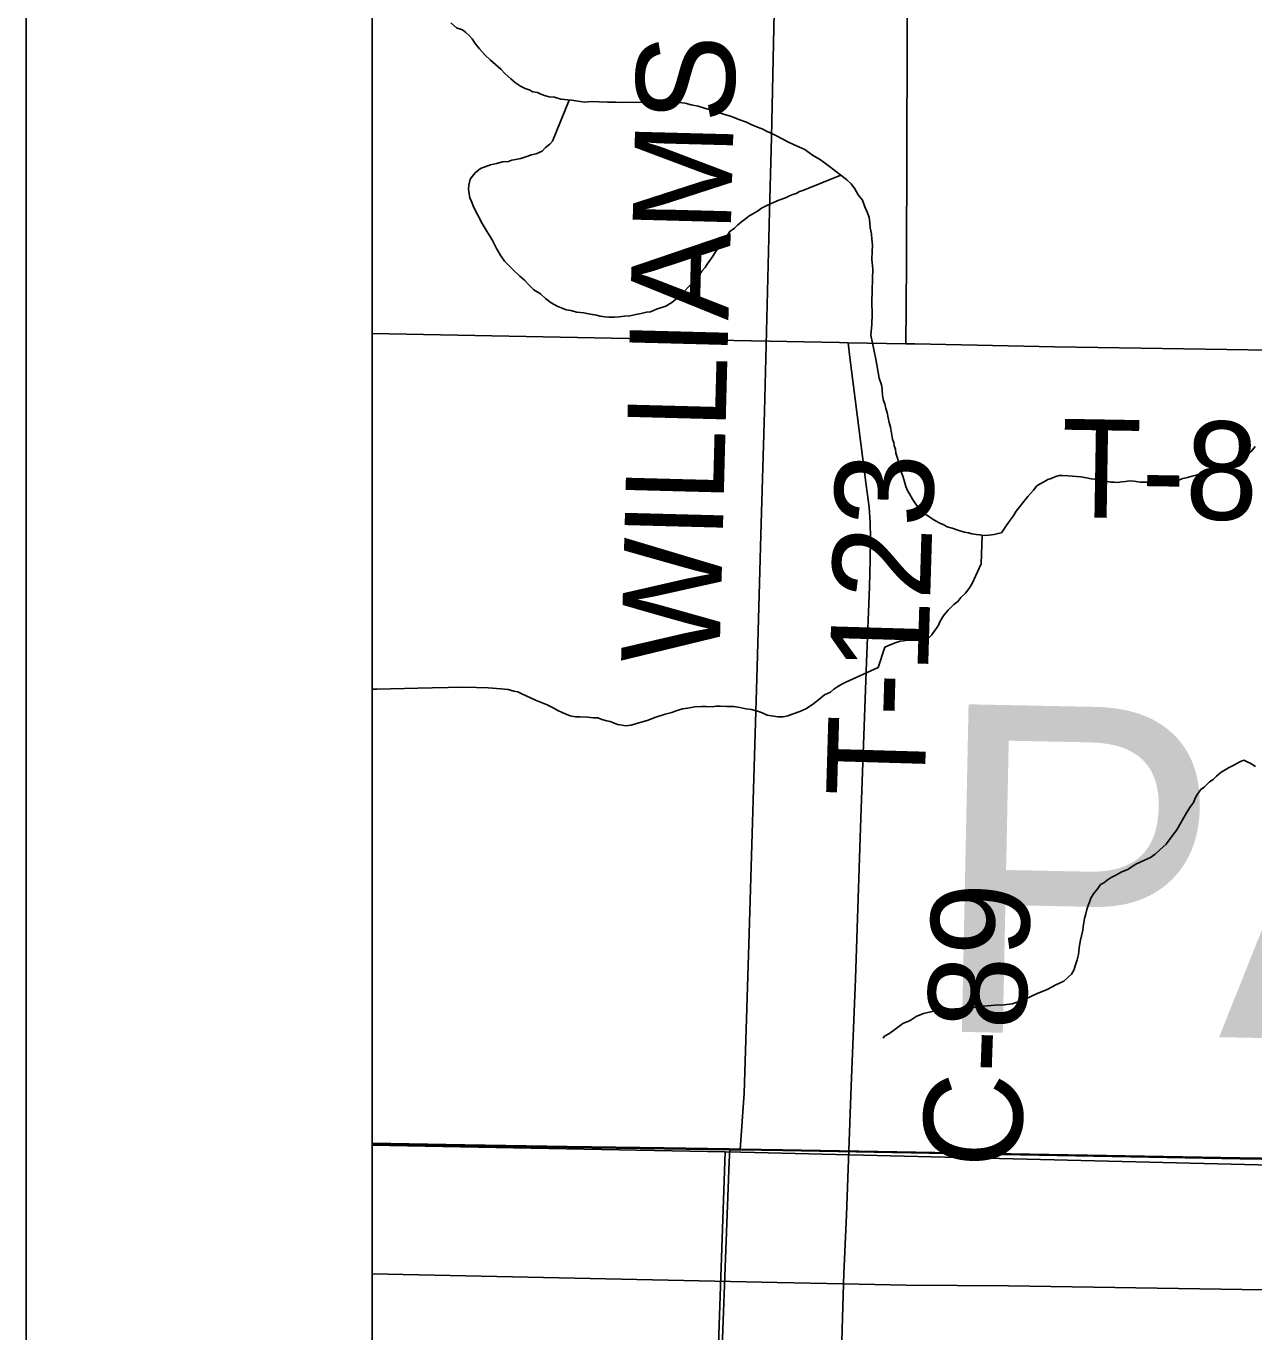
# Model space of a CAD drawing. Extents: x 2.4 to 73.1, y 4.5 to 25.6.
# Drawn here: x 41.8585 to 42.2132, y 21.6195 to 21.9968 of the extents above; entities that cross this region are included whole.
import ezdxf

# ---------------------------------------------------------------- set-up
doc = ezdxf.new("R2010")
doc.units = 0
for name, color, linetype in [('GM_X_County_Road', 7, 'Continuous'), ('GM_X_County_Road_Text', 7, 'Continuous'), ('GM_X_County_Text', 7, 'Continuous'), ('GM_X_Interchange_Ramps', 7, 'Continuous'), ('GM_X_Minor_River', 7, 'Continuous'), ('GM_X_Section', 7, 'Continuous'), ('GM_X_Township_Road', 7, 'Continuous'), ('GM_X_Township_Road_Text', 7, 'Continuous'), ('GM_X_US_Shield', 7, 'Continuous'), ('SH_Cut_Line', 7, 'Continuous'), ('SH_Data', 7, 'Continuous')]:
    doc.layers.add(name, color=color, linetype=linetype)

msp = doc.modelspace()

# ---------------------------------------------------------------- linework, layer by layer
at = {"layer": 'GM_X_County_Road'}
for points in [[(42.11267, 21.90506), (42.11274, 21.91552), (42.11287, 21.92921), (42.11306, 21.99168), (42.11314, 22.01188), (42.11339, 22.03675), (42.11342, 22.04701), (42.11352, 22.06939), (42.11355, 22.08244), (42.11375, 22.10636), (42.11409, 22.1449), (42.11475, 22.19121), (42.11514, 22.22634), (42.1155, 22.2512), (42.11674, 22.33884), (42.11734, 22.38514), (42.11768, 22.40528)], [(42.09471, 21.63337), (42.09482, 21.63621), (42.09551, 21.65327), (42.09685, 21.69051), (42.0981, 21.72152), (42.0997, 21.76807), (42.10129, 21.81306), (42.10221, 21.83477), (42.10241, 21.84252), (42.10252, 21.84872), (42.10243, 21.85337), (42.10214, 21.85781), (42.10127, 21.86417), (42.09652, 21.90111), (42.09598, 21.90535)], [(41.95853, 21.63624), (42.07549, 21.63377), (42.09471, 21.63337)], [(42.09471, 21.63337), (42.1128, 21.63298), (42.14235, 21.63277), (42.25895, 21.63095), (42.31336, 21.62998), (42.38021, 21.62891), (42.48593, 21.62681), (42.52323, 21.62609), (42.54808, 21.62566), (42.56206, 21.62541), (42.57761, 21.62528), (42.59159, 21.62515), (42.60148, 21.62491)]]:
    msp.add_lwpolyline(points, dxfattribs=at)
at = {"layer": 'GM_X_Interchange_Ramps'}
for points in [[(41.95853, 24.68373), (41.95853, 21.67404), (41.9853, 21.6735), (42.01483, 21.67301), (42.04282, 21.67265), (42.06168, 21.67236), (42.06473, 21.67231), (42.07701, 21.67212), (42.20914, 21.66974), (42.21533, 21.66966), (42.22773, 21.66957), (42.2697, 21.66889), (42.31477, 21.66807), (42.3154, 21.66805), (42.38626, 21.66621), (42.43908, 21.66465), (42.46547, 21.66384), (42.51676, 21.66272), (42.54315, 21.662)], [(42.54315, 21.662), (42.51676, 21.66272), (42.46547, 21.66384), (42.43908, 21.66465), (42.38626, 21.66621), (42.3154, 21.66805), (42.31477, 21.66807), (42.2697, 21.66889), (42.22773, 21.66957), (42.21533, 21.66966), (42.20914, 21.66974), (42.07701, 21.67212), (42.06473, 21.67231), (42.06168, 21.67236), (42.04282, 21.67265), (42.01483, 21.67301), (41.9853, 21.6735), (41.95853, 21.67404), (41.95853, 18.63614)]]:
    msp.add_lwpolyline(points, dxfattribs=at)
at = {"layer": 'GM_X_Minor_River'}
for points in [[(41.98123, 21.99777), (41.9829, 21.99639), (41.98459, 21.99577), (41.98552, 21.99498), (41.98644, 21.99419), (41.98736, 21.99321), (41.98827, 21.99185), (41.98955, 21.99029), (41.99102, 21.98854), (41.99268, 21.98696), (41.99417, 21.98578), (41.99564, 21.9844), (41.99693, 21.98303), (41.9986, 21.98165), (41.99989, 21.98047), (42.00138, 21.97947), (42.0027, 21.97886), (42.00382, 21.97845), (42.00494, 21.97784), (42.00627, 21.97761), (42.00721, 21.9772), (42.00833, 21.97679), (42.00965, 21.97637), (42.01117, 21.97632), (42.01305, 21.97569), (42.01609, 21.97541), (42.01798, 21.97516), (42.01987, 21.97491), (42.02178, 21.97504), (42.02406, 21.97497), (42.02653, 21.97489), (42.02881, 21.97482), (42.0309, 21.97475), (42.03318, 21.97487), (42.03546, 21.9748), (42.03794, 21.97491), (42.04079, 21.97501), (42.04231, 21.97496), (42.04346, 21.97512), (42.04479, 21.97508), (42.04896, 21.97457), (42.05065, 21.97413), (42.05273, 21.97369), (42.0548, 21.97305), (42.05688, 21.97242), (42.05876, 21.97179), (42.06064, 21.97116), (42.06234, 21.97073), (42.0644, 21.9699), (42.06666, 21.96907), (42.06815, 21.96827), (42.06985, 21.96764), (42.07135, 21.96703), (42.07266, 21.96642), (42.07397, 21.96581), (42.07547, 21.965), (42.07678, 21.96439), (42.07902, 21.96318), (42.08127, 21.96216), (42.08352, 21.96114), (42.08576, 21.95955), (42.08799, 21.95815), (42.09022, 21.95656), (42.09227, 21.95498), (42.09394, 21.95378)], [(42.01538, 21.97547), (42.01058, 21.96361), (42.0098, 21.96269), (42.00863, 21.96177), (42.00764, 21.96066), (42.00591, 21.95996), (42.00457, 21.95962), (42.00264, 21.95892), (42.00149, 21.95858), (41.99996, 21.95825), (41.99881, 21.95809), (41.99785, 21.95774), (41.99614, 21.95761), (41.99441, 21.95709), (41.99269, 21.95676), (41.9898, 21.95571), (41.98824, 21.95443), (41.98745, 21.95351), (41.98685, 21.95258), (41.98642, 21.95088), (41.98638, 21.94974), (41.98653, 21.94841), (41.98668, 21.94726), (41.98722, 21.94611), (41.98792, 21.94438), (41.989, 21.94225), (41.99025, 21.93975), (41.9917, 21.93742), (41.99315, 21.9351), (41.9944, 21.93259), (41.99567, 21.93046), (41.99676, 21.9289), (41.99805, 21.92753), (41.99934, 21.92635), (42.00119, 21.92459), (42.00248, 21.92341), (42.00377, 21.92204), (42.00525, 21.92066), (42.00711, 21.91946), (42.00859, 21.91809), (42.01026, 21.91689), (42.01194, 21.91589), (42.01344, 21.91528), (42.01457, 21.91486), (42.0159, 21.91463), (42.01759, 21.9142), (42.01968, 21.91394), (42.021, 21.91371), (42.02214, 21.91348), (42.02327, 21.91326), (42.0244, 21.91303), (42.02573, 21.9128), (42.02687, 21.91277), (42.02839, 21.91272), (42.02991, 21.91286), (42.03144, 21.913), (42.03296, 21.91315), (42.03468, 21.91347), (42.03622, 21.9138), (42.03775, 21.91414), (42.03889, 21.91429), (42.04063, 21.915), (42.04332, 21.91586), (42.04506, 21.91695), (42.04662, 21.91823), (42.0476, 21.91896), (42.04897, 21.92043), (42.04976, 21.92136), (42.05134, 21.92302), (42.05252, 21.92431), (42.05371, 21.92598), (42.0547, 21.92709), (42.0553, 21.92802), (42.05609, 21.92914), (42.05669, 21.93007), (42.05789, 21.93193), (42.05868, 21.93285), (42.05928, 21.93378), (42.05988, 21.93472), (42.06067, 21.93564), (42.06187, 21.9375), (42.06323, 21.93841), (42.06402, 21.93934), (42.06519, 21.94025), (42.06635, 21.94116), (42.06733, 21.94189), (42.06849, 21.94261), (42.06985, 21.94333), (42.07102, 21.94425), (42.07275, 21.94514), (42.07449, 21.94584), (42.07603, 21.94656), (42.07795, 21.94726), (42.07911, 21.94779), (42.08007, 21.94814), (42.08104, 21.94849), (42.082, 21.94903), (42.08296, 21.94938), (42.09394, 21.95378)], [(42.09394, 21.95378), (42.09561, 21.9524), (42.0969, 21.95122), (42.098, 21.94986), (42.0989, 21.94812), (42.10018, 21.94656), (42.10088, 21.94464), (42.10159, 21.94291), (42.10212, 21.94156), (42.10226, 21.94004), (42.1024, 21.93851), (42.10273, 21.93679), (42.10287, 21.93527), (42.10301, 21.93356), (42.10295, 21.93166), (42.10287, 21.92938), (42.10317, 21.92671), (42.10308, 21.92368), (42.10298, 21.92045), (42.10287, 21.91703), (42.10295, 21.91361), (42.10286, 21.91058), (42.10257, 21.90755), (42.10399, 21.90054)], [(42.10399, 21.90054), (42.105, 21.89511), (42.10568, 21.89318), (42.10582, 21.89185), (42.10594, 21.89013), (42.10626, 21.8886), (42.1066, 21.88763), (42.10693, 21.88629), (42.10726, 21.88514), (42.10758, 21.88361), (42.10791, 21.88226), (42.10823, 21.88092), (42.10886, 21.87748), (42.1092, 21.87651), (42.10935, 21.87555), (42.10969, 21.87459), (42.10984, 21.87345), (42.11017, 21.87229), (42.11051, 21.87133), (42.11067, 21.87037), (42.11116, 21.86845), (42.11168, 21.8671), (42.11219, 21.86556), (42.11269, 21.86383), (42.11321, 21.86267), (42.11374, 21.8617), (42.11463, 21.86014), (42.11535, 21.85898), (42.11607, 21.858), (42.11735, 21.8568), (42.11827, 21.85582), (42.11919, 21.85521), (42.1203, 21.8544), (42.12142, 21.85379), (42.12254, 21.85318), (42.12366, 21.85275), (42.12459, 21.85214), (42.12609, 21.8517), (42.12797, 21.85106), (42.12967, 21.85061), (42.1308, 21.85037), (42.13174, 21.85014), (42.13307, 21.8499), (42.13401, 21.84986), (42.13534, 21.84962), (42.13667, 21.84975), (42.1382, 21.84988), (42.13936, 21.85021), (42.14032, 21.85037), (42.14133, 21.85185), (42.14254, 21.8537), (42.14374, 21.85517), (42.14456, 21.85665), (42.14797, 21.86089), (42.14957, 21.86272), (42.15057, 21.86401), (42.15154, 21.86454), (42.15271, 21.86525), (42.15368, 21.86578), (42.15465, 21.86612), (42.156, 21.86664), (42.15697, 21.86698), (42.15792, 21.86694), (42.15963, 21.86687), (42.16323, 21.86654), (42.16493, 21.86628), (42.16626, 21.86603), (42.16815, 21.86577), (42.16948, 21.86571), (42.17041, 21.8653), (42.17193, 21.86505), (42.17288, 21.86501), (42.17402, 21.86496), (42.17497, 21.86511), (42.17612, 21.86526), (42.17727, 21.8654), (42.1786, 21.86535), (42.18049, 21.86508), (42.1822, 21.86501), (42.18467, 21.86491), (42.1883, 21.86514), (42.1904, 21.86544), (42.19175, 21.86576), (42.19271, 21.8661), (42.19406, 21.86643), (42.1954, 21.86676), (42.19656, 21.86709), (42.19771, 21.86742), (42.19868, 21.86776), (42.20021, 21.86808), (42.20176, 21.86878), (42.20658, 21.87029), (42.20755, 21.87063), (42.20929, 21.87132), (42.21026, 21.87185), (42.21144, 21.87276), (42.21244, 21.87386), (42.21364, 21.87533)], [(42.13476, 21.84959), (42.13444, 21.84148), (42.13235, 21.83682), (42.13173, 21.83552), (42.13091, 21.83422), (42.12991, 21.83293), (42.12853, 21.83166), (42.12772, 21.83055), (42.12654, 21.82965), (42.12495, 21.828), (42.12376, 21.82672), (42.12315, 21.82579), (42.12254, 21.82468), (42.12212, 21.82375), (42.12151, 21.82282), (42.1201, 21.82079), (42.11891, 21.8197), (42.11719, 21.81939), (42.11528, 21.81927), (42.11319, 21.81936), (42.11204, 21.81921), (42.11108, 21.81906), (42.10993, 21.81873), (42.10819, 21.81804), (42.10664, 21.81734), (42.10466, 21.81151)], [(42.02822, 21.79546), (42.02936, 21.79505), (42.03069, 21.79483), (42.03163, 21.79462), (42.03335, 21.79477), (42.03489, 21.79531), (42.03796, 21.79619), (42.04045, 21.79708), (42.04314, 21.79797), (42.04506, 21.7985), (42.04602, 21.79886), (42.04717, 21.79921), (42.04813, 21.79957), (42.04966, 21.79973), (42.05176, 21.80006), (42.05367, 21.8002), (42.05501, 21.80017), (42.05672, 21.80013), (42.05787, 21.8003), (42.05901, 21.80027), (42.06091, 21.80023), (42.06301, 21.80018), (42.06472, 21.79995), (42.06642, 21.79953), (42.06813, 21.7993), (42.06984, 21.79888), (42.07097, 21.79848), (42.07267, 21.79768), (42.07571, 21.79723), (42.07723, 21.7972), (42.07857, 21.79754), (42.08011, 21.79808), (42.08203, 21.7988), (42.08376, 21.79952), (42.08569, 21.8008), (42.08744, 21.80209), (42.08919, 21.80358), (42.09092, 21.8043), (42.09189, 21.80523), (42.09305, 21.80596), (42.09421, 21.80669), (42.09537, 21.80724), (42.10466, 21.81151)], [(41.95853, 21.80517), (41.95985, 21.80519), (41.96385, 21.80529), (41.96786, 21.80539), (41.97167, 21.8055), (41.97587, 21.80559), (41.98044, 21.80568), (41.98463, 21.80577), (41.98863, 21.80568), (41.99206, 21.8056), (41.99567, 21.80533), (41.99777, 21.80509), (41.99947, 21.80467), (42.00061, 21.80446), (42.00174, 21.80386), (42.0057, 21.80206), (42.00759, 21.80125), (42.0091, 21.80065), (42.01079, 21.79985), (42.01211, 21.79906), (42.01343, 21.79846), (42.01475, 21.79786), (42.01569, 21.79746), (42.01721, 21.79723), (42.01855, 21.7972), (42.02083, 21.79715), (42.02235, 21.79693), (42.02368, 21.7969), (42.02482, 21.79649), (42.02633, 21.79607), (42.02728, 21.79586), (42.02822, 21.79546)], [(42.10618, 21.70433), (42.10657, 21.70489), (42.10773, 21.70563), (42.10909, 21.70655), (42.11025, 21.70747), (42.1118, 21.70858), (42.11392, 21.70948), (42.11566, 21.71058), (42.11777, 21.71148), (42.11988, 21.712), (42.12198, 21.71234), (42.12389, 21.71248), (42.12523, 21.71264), (42.12695, 21.71279), (42.12924, 21.71293), (42.1321, 21.71325), (42.13516, 21.71356), (42.1384, 21.71386), (42.14107, 21.71399), (42.14337, 21.71432), (42.1451, 21.71485), (42.1474, 21.71575), (42.15048, 21.7172), (42.15356, 21.71846), (42.15607, 21.71973), (42.15838, 21.72082), (42.15955, 21.72194), (42.16052, 21.72286), (42.16131, 21.72418), (42.16172, 21.7255), (42.16214, 21.72701), (42.16255, 21.72852), (42.16279, 21.73042), (42.16302, 21.73231), (42.16386, 21.73552), (42.16388, 21.73648), (42.1641, 21.7378), (42.16432, 21.73894), (42.16473, 21.74026), (42.16495, 21.74158), (42.16535, 21.74272), (42.16576, 21.74366), (42.16616, 21.74479), (42.16695, 21.7461), (42.16813, 21.74759), (42.16892, 21.74872), (42.16989, 21.74927), (42.17085, 21.75), (42.17201, 21.75074), (42.17336, 21.75147), (42.1751, 21.75238), (42.17683, 21.7531), (42.17896, 21.75457), (42.18166, 21.75584), (42.18339, 21.75656), (42.18474, 21.75748), (42.18611, 21.75878), (42.18786, 21.76045), (42.18943, 21.76251), (42.191, 21.76456), (42.19219, 21.76682), (42.19378, 21.76944), (42.19496, 21.77132), (42.19575, 21.77244), (42.19636, 21.77395), (42.19695, 21.77488), (42.19793, 21.77619), (42.1989, 21.77693), (42.20046, 21.77842), (42.20143, 21.77915), (42.2024, 21.78008), (42.20376, 21.78119), (42.20492, 21.78193), (42.20589, 21.78247), (42.20724, 21.7832), (42.20936, 21.7843), (42.21032, 21.78465), (42.21126, 21.78425), (42.21221, 21.78385), (42.21371, 21.78287)]]:
    msp.add_lwpolyline(points, dxfattribs=at)
at = {"layer": 'GM_X_Section'}
msp.add_lwpolyline([(42.56467, 21.65913), (42.54599, 21.1341), (42.04233, 21.14544), (42.06046, 21.67149), (42.06502, 21.67138)], close=True, dxfattribs=at)
at = {"layer": 'GM_X_Township_Road'}
for p, q in [((42.09598, 21.90535), (42.11267, 21.90506)), ((42.0618, 21.67209), (42.06485, 21.67204))]:
    msp.add_line(p, q, dxfattribs=at)
for points in [[(42.06485, 21.67204), (42.06595, 21.68844), (42.06731, 21.73142), (42.0697, 21.81157), (42.07082, 21.84978), (42.07183, 21.88551), (42.07333, 21.94329), (42.07385, 21.96473), (42.07477, 22.00544), (42.07611, 22.0595), (42.07671, 22.08404), (42.07779, 22.12319), (42.07876, 22.1611), (42.07899, 22.17077)], [(41.95853, 21.90797), (42.03757, 21.90651), (42.09352, 21.90539), (42.09598, 21.90535)], [(42.11267, 21.90506), (42.11528, 21.90501), (42.1557, 21.90414), (42.21788, 21.90323), (42.29093, 21.90169), (42.34689, 21.90062), (42.38575, 21.89981), (42.4184, 21.89925), (42.46814, 21.89831), (42.53498, 21.89697), (42.56451, 21.89647), (42.59249, 21.89612), (42.61136, 21.89583)], [(41.95853, 21.67377), (41.98542, 21.67323), (42.01495, 21.67273), (42.04293, 21.67238), (42.0618, 21.67209)], [(42.05444, 21.46745), (42.05478, 21.47468), (42.05691, 21.52899), (42.0578, 21.55693), (42.05864, 21.58953), (42.06167, 21.66868), (42.0618, 21.67209)], [(42.06485, 21.67204), (42.07713, 21.67185), (42.20926, 21.66946), (42.21544, 21.66938), (42.22785, 21.66929), (42.26982, 21.66861), (42.31489, 21.66779), (42.31552, 21.66777)], [(42.09157, 21.53364), (42.0917, 21.53679), (42.09184, 21.54048), (42.09255, 21.56073), (42.09471, 21.63337)]]:
    msp.add_lwpolyline(points, dxfattribs=at)
at = {"layer": 'GM_X_US_Shield'}
msp.add_lwpolyline([(41.95853, 21.67344), (41.95853, 21.14741), (42.04233, 21.14544), (42.06046, 21.67149)], close=True, dxfattribs=at)
at = {"layer": 'SH_Cut_Line'}
for points in [[(41.95853, 24.90511), (41.95853, 21.67404), (41.9853, 21.6735), (42.01483, 21.67301), (42.04282, 21.67265), (42.06168, 21.67236), (42.06473, 21.67231), (42.07701, 21.67212), (42.20914, 21.66974), (42.21533, 21.66966), (42.22773, 21.66957), (42.2697, 21.66889), (42.31477, 21.66807), (42.3154, 21.66805), (42.38626, 21.66621), (42.43908, 21.66465), (42.46547, 21.66384), (42.51676, 21.66272), (42.54315, 21.662)], [(42.54315, 21.662), (42.51676, 21.66272), (42.46547, 21.66384), (42.43908, 21.66465), (42.38626, 21.66621), (42.3154, 21.66805), (42.31477, 21.66807), (42.2697, 21.66889), (42.22773, 21.66957), (42.21533, 21.66966), (42.20914, 21.66974), (42.07701, 21.67212), (42.06473, 21.67231), (42.06168, 21.67236), (42.04282, 21.67265), (42.01483, 21.67301), (41.9853, 21.6735), (41.95853, 21.67404), (41.95853, 18.10511)]]:
    msp.add_lwpolyline(points, dxfattribs=at)
at = {"layer": 'SH_Data'}
for p, q in [((41.85853, 25.00511), (41.85853, 18.00511)), ((41.95853, 24.90511), (41.95853, 18.10511))]:
    msp.add_line(p, q, dxfattribs=at)

# ---------------------------------------------------------------- texts
at = {"layer": 'GM_X_County_Road_Text'}
msp.add_text('C-89', height=0.028409, rotation=87.9459, dxfattribs=at).set_placement((42.14583, 21.66642))
at = {"layer": 'GM_X_County_Text'}
msp.add_text('PAULDING COUNTY', height=0.094697, rotation=358.8318, dxfattribs=at).set_placement((42.1185, 21.70637))
at = {"layer": 'GM_X_Township_Road_Text'}
for s, rotation, p in [('WILLIAMS', 88.496, (42.05882, 21.81254)), ('T-8', 359.0457, (42.15734, 21.85495)), ('T-123', 88.317, (42.11803, 21.77379))]:
    msp.add_text(s, height=0.028409, rotation=rotation, dxfattribs=at).set_placement(p)

doc.saveas('drawing.dxf')
